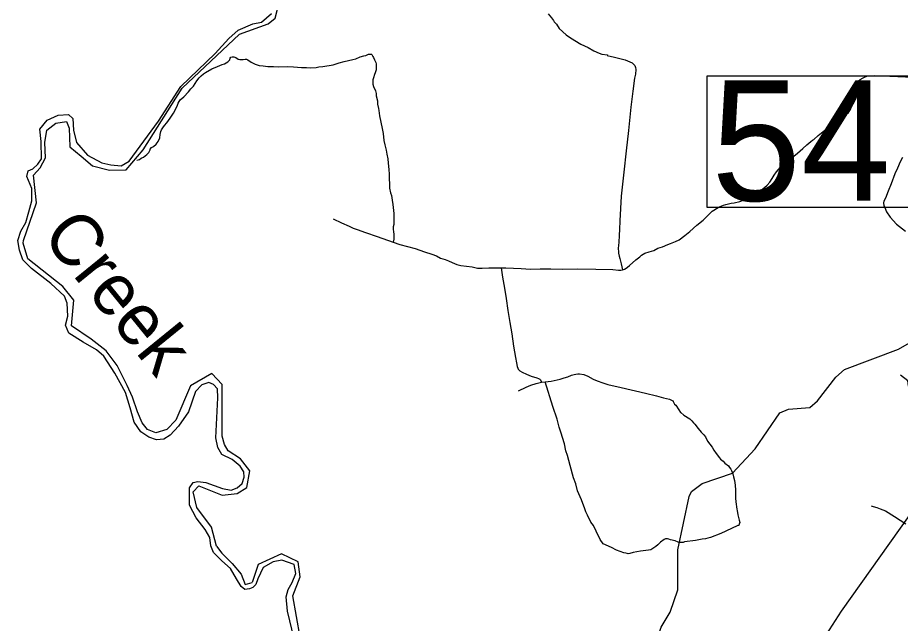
# Model space of a CAD drawing. Extents: x 2290615 to 2522933, y 819489 to 1012715.
# Drawn here: x 2431474 to 2441733, y 839817 to 846857 of the extents above; entities that cross this region are included whole.
import ezdxf

# ---------------------------------------------------------------- set-up
doc = ezdxf.new("R2010")
doc.units = 0
for name, color, linetype in [('Exist Boundary Political CountyLine', 7, 'Continuous'), ('Exist Hydrographic Creek Single Shore Label', 7, 'Continuous'), ('Exist Hydrographic Misc Water Feature', 7, 'Continuous'), ('Exist Road Non-System Type 51', 7, 'Continuous'), ('Exist Road Secondary Structure Standard Bridge Number Label', 7, 'Continuous')]:
    doc.layers.add(name, color=color, linetype=linetype)

msp = doc.modelspace()

# ---------------------------------------------------------------- linework, layer by layer
at = {"layer": 'Exist Boundary Political CountyLine'}
for points in [[(2433471, 841391), (2433513, 841456), (2433566, 841467), (2433660, 841456), (2433854, 841385), (2433955, 841367), (2434025, 841391), (2434084, 841444), (2434108, 841515), (2434102, 841579), (2434061, 841644), (2433966, 841721), (2433848, 841780), (2433801, 841862), (2433778, 841974), (2433801, 842440), (2433795, 842541), (2433748, 842594), (2433695, 842617), (2433613, 842588), (2433542, 842511), (2433460, 842275), (2433342, 842110), (2433247, 842004), (2433171, 841957), (2433088, 841951), (2433000, 841980), (2432906, 842045), (2432829, 842157), (2432782, 842322), (2432729, 842499), (2432605, 842723), (2432475, 842924), (2432391, 842998), (2432236, 843086), (2432067, 843190), (2432028, 843281), (2432056, 843387), (2432050, 843537), (2432017, 843621), (2431858, 843767), (2431634, 843943), (2431533, 844044), (2431497, 844156), (2431474, 844268), (2431509, 844374), (2431568, 844475), (2431603, 844599), (2431639, 844728), (2431639, 844870), (2431580, 845011), (2431597, 845076), (2431650, 845100), (2431709, 845153), (2431751, 845218), (2431745, 845418), (2431733, 845560), (2431815, 845666), (2431945, 845725), (2432063, 845731), (2432116, 845684), (2432122, 845548), (2432157, 845406), (2432287, 845259), (2432452, 845171), (2432558, 845147), (2432676, 845135), (2432770, 845188), (2433109, 845654), (2433369, 846058), (2433769, 846442), (2433929, 846616), (2434035, 846712), (2434208, 846784), (2434306, 846804), (2434424, 846905)], [(2434686, 839638), (2434611, 839959), (2434595, 840125), (2434616, 840211), (2434663, 840292), (2434705, 840396), (2434689, 840500), (2434543, 840550), (2434443, 840533), (2434328, 840465), (2434267, 840335), (2434243, 840270), (2434208, 840235), (2434167, 840217), (2434114, 840211), (2434072, 840247), (2434019, 840335), (2433949, 840453), (2433848, 840542), (2433748, 840642), (2433719, 840718), (2433707, 840813), (2433654, 840907), (2433548, 841043), (2433471, 841190), (2433471, 841296), (2433471, 841391)]]:
    msp.add_lwpolyline(points, dxfattribs=at)
at = {"layer": 'Exist Hydrographic Misc Water Feature'}
for points in [[(2431659, 845027), (2431735, 845110), (2431799, 845228), (2431789, 845404), (2431811, 845549), (2431918, 845632), (2432041, 845650), (2432072, 845571), (2432081, 845356), (2432211, 845249), (2432342, 845134), (2432542, 845085), (2432734, 845088), (2432934, 845322), (2433387, 846037), (2434053, 846665), (2434384, 846786), (2434467, 846852), (2434522, 847061)], [(2431591, 844054), (2431536, 844236), (2431541, 844268), (2431692, 844706), (2431659, 845027)], [(2432747, 842581), (2432629, 842815), (2432501, 842985), (2432328, 843121), (2432101, 843276), (2432128, 843574), (2431997, 843732), (2431591, 844054)], [(2438833, 839401), (2438952, 839771), (2439058, 839946), (2439146, 840205), (2439147, 840672), (2439280, 841291), (2439304, 841348), (2439428, 841441), (2439784, 841564), (2440047, 841844), (2440333, 842263), (2440432, 842306), (2440682, 842326), (2440772, 842402), (2440985, 842680), (2441083, 842766), (2441713, 843002), (2442151, 843256), (2442576, 843865), (2442824, 843999), (2443039, 844077), (2443231, 844049), (2443446, 843818)], [(2433783, 840716), (2433728, 840934), (2433555, 841162), (2433515, 841347), (2433579, 841416), (2433849, 841308), (2434025, 841326), (2434138, 841396), (2434171, 841590), (2434065, 841730), (2433919, 841824), (2433877, 841897), (2433849, 841994), (2433852, 842104), (2433849, 842593), (2433731, 842720), (2433482, 842578), (2433312, 842180), (2433206, 842070), (2433081, 842031), (2432981, 842070), (2432920, 842149), (2432866, 842277), (2432808, 842447), (2432747, 842581)], [(2438833, 839401), (2438999, 839428), (2439292, 839341), (2439425, 839367), (2439789, 839555), (2439930, 839591), (2440238, 839580), (2440498, 839460), (2440681, 839477), (2440805, 839580), (2441049, 839958), (2441841, 841070), (2441914, 841238), (2441936, 841462), (2441916, 841661), (2441963, 841847), (2441931, 842361), (2441879, 842510), (2441828, 842577), (2441819, 842635), (2441734, 842701)], [(2433783, 840716), (2433846, 840634), (2433968, 840512), (2434071, 840388), (2434119, 840269), (2434201, 840293)], [(2435355, 839197), (2435246, 839221), (2434888, 839391), (2434757, 839655), (2434672, 840135), (2434757, 840357), (2434733, 840533), (2434541, 840624), (2434268, 840503), (2434201, 840293)]]:
    msp.add_lwpolyline(points, dxfattribs=at)
at = {"layer": 'Exist Road Non-System Type 51'}
msp.add_line((2437564, 842622), (2437606, 842625), dxfattribs=at)
for points in [[(2437638, 846902), (2437678, 846853), (2437703, 846825), (2437709, 846809), (2437737, 846780), (2437768, 846732), (2437847, 846656), (2437898, 846624), (2438021, 846550), (2438103, 846511), (2438170, 846470), (2438232, 846445), (2438262, 846432), (2438328, 846423), (2438327, 846419), (2438411, 846398), (2438533, 846366), (2438616, 846333), (2438626, 846321), (2438648, 846299), (2438654, 846279), (2438657, 846255), (2438656, 846201), (2438644, 846153), (2438624, 846003), (2438601, 845815), (2438573, 845546), (2438547, 845308), (2438518, 845060), (2438488, 844781), (2438471, 844495), (2438468, 844393), (2438463, 844329), (2438462, 844245), (2438458, 844213), (2438455, 844173), (2438458, 844137), (2438458, 844121), (2438464, 844085), (2438471, 844059), (2438488, 843997), (2438503, 843927)], [(2432859, 845201), (2432891, 845210), (2432909, 845222), (2432935, 845236), (2432955, 845251), (2432976, 845265), (2433000, 845289), (2433014, 845319), (2433013, 845327), (2433029, 845348), (2433051, 845360), (2433085, 845385), (2433106, 845419), (2433128, 845459), (2433131, 845499), (2433136, 845535), (2433144, 845553), (2433160, 845577), (2433181, 845602), (2433209, 845634), (2433248, 845687), (2433285, 845745), (2433326, 845828), (2433340, 845862), (2433363, 845902), (2433404, 845935), (2433458, 845994), (2433485, 846030), (2433517, 846061), (2433558, 846123), (2433585, 846156), (2433607, 846182), (2433633, 846204), (2433658, 846219), (2433730, 846262), (2433795, 846289), (2433849, 846311), (2433877, 846322), (2433916, 846344), (2433930, 846355), (2433938, 846367), (2433942, 846385), (2433952, 846399), (2433966, 846403), (2433988, 846401), (2434010, 846392), (2434036, 846374), (2434056, 846370), (2434076, 846371), (2434094, 846371), (2434118, 846373), (2434132, 846373), (2434150, 846366), (2434186, 846338), (2434235, 846317), (2434281, 846302), (2434327, 846296), (2434381, 846289), (2434447, 846288), (2434501, 846287), (2434605, 846288), (2434681, 846285), (2434771, 846279), (2434831, 846276), (2434879, 846274), (2434943, 846277), (2434973, 846286), (2435021, 846291), (2435141, 846310), (2435212, 846331), (2435270, 846346), (2435318, 846359), (2435368, 846372), (2435404, 846378), (2435455, 846401), (2435499, 846413), (2435521, 846418), (2435543, 846428), (2435551, 846434), (2435563, 846432), (2435585, 846433), (2435589, 846429), (2435603, 846407), (2435609, 846393), (2435622, 846367), (2435636, 846337), (2435639, 846319), (2435641, 846289), (2435639, 846249), (2435628, 846215), (2435620, 846197), (2435609, 846159), (2435601, 846133), (2435601, 846111), (2435602, 846085), (2435608, 846057), (2435631, 846005), (2435639, 845975), (2435640, 845948), (2435657, 845890)], [(2438503, 843927), (2438525, 843934), (2438546, 843946), (2438562, 843956), (2438586, 843975), (2438659, 844044), (2438706, 844078), (2438726, 844097), (2438764, 844121), (2438814, 844134), (2438868, 844151), (2438916, 844177), (2438969, 844194), (2439032, 844222), (2439062, 844232), (2439118, 844257), (2439163, 844275), (2439229, 844326), (2439287, 844371), (2439367, 844447), (2439441, 844502), (2439547, 844608), (2439614, 844652), (2439637, 844662), (2439657, 844671), (2439676, 844677), (2439705, 844685), (2439767, 844699), (2439801, 844704), (2439868, 844721), (2439910, 844734), (2439947, 844748), (2440015, 844786), (2440098, 844840), (2440153, 844883), (2440185, 844911), (2440216, 844944), (2440244, 844986), (2440268, 845027), (2440295, 845065), (2440315, 845094), (2440339, 845120), (2440382, 845157), (2440410, 845181), (2440475, 845232), (2440538, 845283), (2440601, 845336), (2440648, 845380), (2440692, 845417), (2440713, 845433), (2440728, 845440), (2440779, 845489), (2440836, 845534), (2441081, 845712), (2441130, 845755), (2441152, 845789), (2441170, 845832), (2441183, 845871), (2441181, 845911), (2441174, 845978), (2441181, 846019), (2441195, 846066), (2441227, 846106), (2441266, 846140), (2441300, 846158), (2441318, 846166), (2441343, 846176), (2441360, 846179), (2441392, 846182), (2441432, 846184), (2441882, 846165)], [(2435657, 845890), (2435657, 845850), (2435666, 845802), (2435670, 845776), (2435679, 845714), (2435709, 845569), (2435722, 845509), (2435731, 845429), (2435740, 845379), (2435757, 845317), (2435766, 845269), (2435778, 845218), (2435781, 845164), (2435786, 845092), (2435791, 845038), (2435792, 844976), (2435797, 844932), (2435795, 844876), (2435806, 844822), (2435817, 844788), (2435827, 844736), (2435836, 844687), (2435841, 844617), (2435844, 844581), (2435846, 844547), (2435847, 844493), (2435846, 844453), (2435838, 844427), (2435838, 844399), (2435843, 844369), (2435847, 844339), (2435846, 844309), (2435844, 844281), (2435837, 844249)], [(2441758, 845230), (2441729, 845182), (2441700, 845109), (2441667, 845041), (2441625, 844927), (2441592, 844840), (2441559, 844760), (2441542, 844725), (2441539, 844704), (2441541, 844671), (2441552, 844650), (2441572, 844601), (2441616, 844537), (2441689, 844456), (2441792, 844375)], [(2435139, 844517), (2435239, 844472), (2435326, 844435), (2435372, 844410), (2435421, 844393), (2435515, 844360), (2435654, 844312), (2435837, 844249)], [(2435837, 844249), (2435917, 844222), (2436092, 844172), (2436204, 844134), (2436288, 844107), (2436341, 844090), (2436389, 844063), (2436443, 844046), (2436480, 844032), (2436522, 844011), (2436550, 843999), (2436578, 843987), (2436626, 843978), (2436756, 843960), (2436819, 843947), (2436871, 843946), (2436949, 843949), (2437039, 843948), (2437095, 843949)], [(2437095, 843949), (2437147, 843950), (2437325, 843942), (2437435, 843932), (2437547, 843936), (2437669, 843937), (2437801, 843935), (2437985, 843936), (2438195, 843933), (2438391, 843928), (2438459, 843923), (2438485, 843921), (2438503, 843927)], [(2437095, 843949), (2437110, 843841), (2437134, 843714), (2437152, 843592), (2437170, 843454), (2437196, 843315), (2437216, 843183), (2437238, 843037), (2437260, 842908), (2437273, 842846), (2437279, 842802), (2437286, 842784), (2437292, 842772), (2437310, 842752), (2437336, 842737), (2437387, 842714), (2437443, 842690), (2437509, 842669), (2437529, 842662), (2437541, 842656), (2437551, 842648), (2437564, 842622)], [(2437606, 842625), (2437676, 842632), (2437711, 842640), (2437781, 842655), (2437825, 842670), (2437869, 842684), (2437911, 842703), (2437940, 842708), (2437962, 842714), (2437986, 842718), (2438004, 842718), (2438056, 842711), (2438099, 842690), (2438161, 842657), (2438210, 842636), (2438274, 842614), (2438332, 842595), (2438487, 842558), (2438772, 842492), (2438900, 842460), (2438980, 842439), (2439048, 842424), (2439095, 842398), (2439091, 842396), (2439109, 842365), (2439125, 842353), (2439158, 842297), (2439177, 842266), (2439181, 842266), (2439215, 842236), (2439286, 842193), (2439310, 842172), (2439330, 842148), (2439345, 842132), (2439385, 842081), (2439418, 842041), (2439448, 842010), (2439469, 841984), (2439493, 841934), (2439545, 841863), (2439567, 841829), (2439592, 841790), (2439630, 841740), (2439642, 841727), (2439673, 841703), (2439693, 841679), (2439734, 841646), (2439748, 841628), (2439762, 841610), (2439770, 841592), (2439787, 841553), (2439795, 841519), (2439806, 841479), (2439813, 841423), (2439818, 841365), (2439817, 841271), (2439822, 841229), (2439831, 841145), (2439835, 841127), (2439844, 841079), (2439861, 841018), (2439867, 840988), (2439859, 840970), (2439856, 840956), (2439846, 840954), (2439838, 840949), (2439645, 840861), (2439526, 840815), (2439494, 840806), (2439468, 840800), (2439430, 840796), (2439354, 840780), (2439226, 840765), (2439209, 840758), (2439193, 840758), (2439169, 840758), (2439151, 840760), (2439116, 840777), (2439062, 840786), (2439042, 840796), (2439026, 840798), (2439016, 840799), (2439002, 840799), (2438986, 840791), (2438947, 840761), (2438915, 840730), (2438891, 840710), (2438856, 840687), (2438834, 840673), (2438804, 840669), (2438714, 840657), (2438626, 840640), (2438587, 840629), (2438571, 840627), (2438557, 840629), (2438541, 840633), (2438521, 840636), (2438478, 840652), (2438434, 840669), (2438376, 840700)], [(2437293, 842520), (2437383, 842564), (2437438, 842584), (2437502, 842605), (2437564, 842622)], [(2438376, 840700), (2438277, 840741), (2438244, 840792), (2438199, 840890), (2438166, 840953), (2438134, 840995), (2438098, 841074), (2438078, 841114), (2438065, 841150), (2438026, 841253), (2437980, 841358), (2437961, 841440), (2437934, 841508), (2437894, 841651), (2437866, 841769), (2437845, 841822), (2437828, 841904), (2437786, 842038), (2437769, 842099), (2437744, 842189), (2437694, 842338), (2437606, 842625)], [(2441394, 841184), (2441416, 841174), (2441458, 841163), (2441497, 841150), (2441561, 841125), (2441664, 841060), (2441797, 840972)]]:
    msp.add_lwpolyline(points, dxfattribs=at)
at = {"layer": 'Exist Road Secondary Structure Standard Bridge Number Label'}
msp.add_lwpolyline([(2439486, 846179), (2442063, 846179), (2442063, 844650), (2439486, 844650)], close=True, dxfattribs=at)

# ---------------------------------------------------------------- texts
at = {"layer": 'Exist Hydrographic Creek Single Shore Label'}
msp.add_text('Creek', height=600, rotation=309.0984, dxfattribs=at).set_placement((2431739, 844319))
at = {"layer": 'Exist Road Secondary Structure Standard Bridge Number Label'}
msp.add_text('54', height=1400, dxfattribs=at).set_placement((2439537, 844729))

doc.saveas('drawing.dxf')
